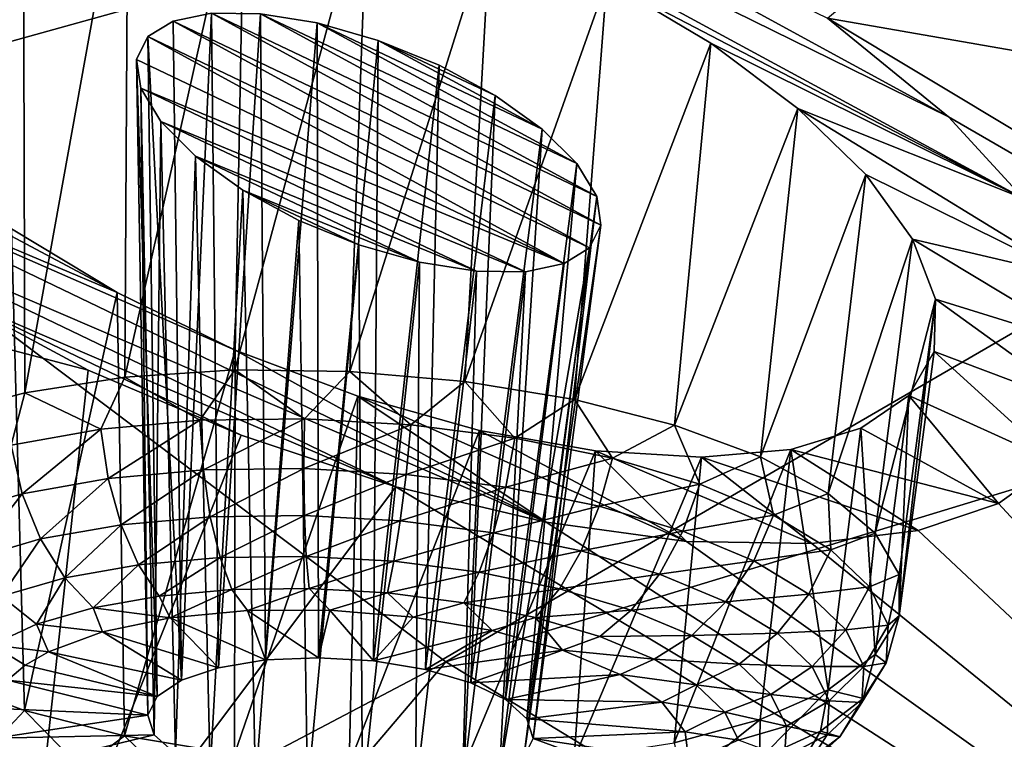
# Model space of a CAD drawing. Header units: metres. Extents: x -106 to 264, y -111 to 81.
# Tile 212 of 549: x 151.14 to 153.69, y 10.97 to 12.83. Entities that reach past the tile are written whole.
import ezdxf

# ---------------------------------------------------------------- set-up
doc = ezdxf.new("R2010")
doc.units = ezdxf.units.M
doc.layers.add('solid_20422013', color=7, linetype='CONTINUOUS')

msp = doc.modelspace()

# ---------------------------------------------------------------- linework, layer by layer
at = {"layer": 'solid_20422013'}
for points in [[(157.010269, 16.081339, 221.511703), (148.874786, 14.023775, 219.729935), (150.379654, 12.571733, 223.763138)], [(158.587997, 14.851293, 224.928284), (157.010269, 16.081339, 221.511703), (150.379654, 12.571733, 223.763138)], [(158.587997, 14.851293, 224.928284), (150.379654, 12.571733, 223.763138), (152.243195, 11.16824, 227.661499)], [(160.471771, 13.671695, 228.204758), (158.587997, 14.851293, 224.928284), (152.243195, 11.16824, 227.661499)], [(153.231979, 12.836421, 184.546555), (154.613937, 13.985167, 181.360535), (157.970215, 12.011442, 182.944122)], [(160.471771, 13.671695, 228.204758), (152.243195, 11.16824, 227.661499), (154.45195, 9.823441, 231.39682)], [(151.420624, 13.626694, 184.403885), (153.545593, 12.580326, 184.819702), (153.740204, 12.369159, 185.097061)], [(151.823578, 13.520523, 184.290665), (153.545593, 12.580326, 184.819702), (151.420624, 13.626694, 184.403885)], [(152.660538, 12.932463, 184.788574), (151.420624, 13.626694, 184.403885), (153.740204, 12.369159, 185.097061)], [(151.823578, 13.520523, 184.290665), (153.231979, 12.836421, 184.546555), (153.545593, 12.580326, 184.819702)], [(150.929581, 11.805526, 184.816528), (150.916183, 13.353396, 185.34111), (151.147659, 13.37044, 185.119247)], [(151.152206, 11.865644, 184.624832), (150.929581, 11.805526, 184.816528), (151.147659, 13.37044, 185.119247)], [(151.152206, 11.865644, 184.624832), (151.147659, 13.37044, 185.119247), (151.419952, 13.350146, 184.939087)], [(151.411606, 11.905927, 184.479874), (151.152206, 11.865644, 184.624832), (151.419952, 13.350146, 184.939087)], [(151.411606, 11.905927, 184.479874), (151.419952, 13.350146, 184.939087), (151.722534, 13.293884, 184.810181)], [(151.696442, 11.924614, 184.387985), (151.411606, 11.905927, 184.479874), (151.722534, 13.293884, 184.810181)], [(151.696442, 11.924614, 184.387985), (151.722534, 13.293884, 184.810181), (152.041275, 13.200768, 184.739502)], [(151.994263, 11.920889, 184.353195), (151.696442, 11.924614, 184.387985), (152.041275, 13.200768, 184.739502)], [(151.994263, 11.920889, 184.353195), (152.041275, 13.200768, 184.739502), (152.358826, 13.080127, 184.732819)], [(152.292053, 11.894914, 184.377014), (151.994263, 11.920889, 184.353195), (152.358826, 13.080127, 184.732819)], [(152.292053, 11.894914, 184.377014), (152.358826, 13.080127, 184.732819), (152.660538, 12.932463, 184.788574)], [(152.576797, 11.847823, 184.458389), (152.292053, 11.894914, 184.377014), (152.660538, 12.932463, 184.788574)], [(152.576797, 11.847823, 184.458389), (152.660538, 12.932463, 184.788574), (152.929611, 12.771877, 184.903519)], [(152.929611, 12.771877, 184.903519), (152.660538, 12.932463, 184.788574), (153.740204, 12.369159, 185.097061)], [(151.536804, 12.828711, 185.875305), (151.558136, 11.120298, 185.281448), (151.635849, 12.84982, 185.754883)], [(151.536804, 12.828711, 185.875305), (151.635849, 12.84982, 185.754883), (152.645279, 12.300327, 186.065201)], [(151.635849, 12.84982, 185.754883), (151.558136, 11.120298, 185.281448), (151.654282, 11.152719, 185.181656)], [(151.635849, 12.84982, 185.754883), (151.654282, 11.152719, 185.181656), (151.76268, 12.848127, 185.656357)], [(151.635849, 12.84982, 185.754883), (152.63472, 12.373987, 185.92337), (152.645279, 12.300327, 186.065201)], [(151.635849, 12.84982, 185.754883), (151.76268, 12.848127, 185.656357), (152.63472, 12.373987, 185.92337)], [(151.76268, 12.848127, 185.656357), (151.654282, 11.152719, 185.181656), (151.776016, 11.172734, 185.110703)], [(151.76268, 12.848127, 185.656357), (151.776016, 11.172734, 185.110703), (151.90979, 12.824429, 185.587387)], [(151.76268, 12.848127, 185.656357), (152.583023, 12.459498, 185.79187), (152.63472, 12.373987, 185.92337)], [(151.76268, 12.848127, 185.656357), (151.90979, 12.824429, 185.587387), (152.583023, 12.459498, 185.79187)], [(153.231979, 12.836421, 184.546555), (157.970215, 12.011442, 182.944122), (156.59581, 10.815054, 186.267227)], [(153.545593, 12.580326, 184.819702), (153.231979, 12.836421, 184.546555), (156.59581, 10.815054, 186.267227)], [(151.536804, 12.828711, 185.875305), (151.471268, 12.788641, 186.009521), (151.558136, 11.120298, 185.281448)], [(151.536804, 12.828711, 185.875305), (152.615891, 12.240902, 186.207596), (151.471268, 12.788641, 186.009521)], [(151.536804, 12.828711, 185.875305), (152.645279, 12.300327, 186.065201), (152.615891, 12.240902, 186.207596)], [(151.90979, 12.824429, 185.587387), (151.776016, 11.172734, 185.110703), (151.913467, 11.17872, 185.074356)], [(151.90979, 12.824429, 185.587387), (151.913467, 11.17872, 185.074356), (152.068237, 12.77859, 185.553345)], [(151.90979, 12.824429, 185.587387), (152.492615, 12.54882, 185.681564), (152.583023, 12.459498, 185.79187)], [(151.90979, 12.824429, 185.587387), (152.068237, 12.77859, 185.553345), (152.492615, 12.54882, 185.681564)], [(147.086685, 11.337947, 193.119965), (147.973724, 12.804389, 189.046768), (151.142365, 10.326962, 191.521591)], [(151.316467, 11.923849, 187.904587), (151.142365, 10.326962, 191.521591), (147.973724, 12.804389, 189.046768)], [(150.943039, 12.124381, 187.799713), (151.316467, 11.923849, 187.904587), (147.973724, 12.804389, 189.046768)], [(151.391068, 12.125074, 187.426514), (150.338623, 12.571033, 187.392426), (150.132568, 12.796078, 187.110611)], [(151.117355, 12.290078, 187.309296), (151.391068, 12.125074, 187.426514), (150.132568, 12.796078, 187.110611)], [(151.471268, 12.788641, 186.009521), (151.441925, 12.728943, 186.151794), (151.495377, 11.078097, 185.402008)], [(151.471268, 12.788641, 186.009521), (152.549789, 12.20036, 186.342728), (151.441925, 12.728943, 186.151794)], [(151.471268, 12.788641, 186.009521), (151.495377, 11.078097, 185.402008), (151.558136, 11.120298, 185.281448)], [(151.471268, 12.788641, 186.009521), (152.615891, 12.240902, 186.207596), (152.549789, 12.20036, 186.342728)], [(152.068237, 12.77859, 185.553345), (151.913467, 11.17872, 185.074356), (152.055527, 11.170195, 185.075531)], [(152.068237, 12.77859, 185.553345), (152.055527, 11.170195, 185.075531), (152.225952, 12.714252, 185.558258)], [(152.068237, 12.77859, 185.553345), (152.370804, 12.6359, 185.602036), (152.492615, 12.54882, 185.681564)], [(152.068237, 12.77859, 185.553345), (152.225952, 12.714252, 185.558258), (152.370804, 12.6359, 185.602036)], [(152.83606, 11.781677, 184.593781), (152.576797, 11.847823, 184.458389), (152.929611, 12.771877, 184.903519)], [(152.83606, 11.781677, 184.593781), (152.929611, 12.771877, 184.903519), (153.155029, 12.602035, 185.068436)], [(153.155029, 12.602035, 185.068436), (152.929611, 12.771877, 184.903519), (153.740204, 12.369159, 185.097061)], [(151.441925, 12.728943, 186.151794), (151.471085, 11.029535, 185.533554), (151.495377, 11.078097, 185.402008)], [(151.441925, 12.728943, 186.151794), (151.452469, 12.654737, 186.293762), (151.471085, 11.029535, 185.533554)], [(151.441925, 12.728943, 186.151794), (152.549789, 12.20036, 186.342728), (151.452469, 12.654737, 186.293762)], [(152.225952, 12.714252, 185.558258), (152.055527, 11.170195, 185.075531), (152.190674, 11.147846, 185.114151)], [(152.225952, 12.714252, 185.558258), (152.190674, 11.147846, 185.114151), (152.370804, 12.6359, 185.602036)], [(151.452469, 12.654737, 186.293762), (151.487213, 10.978547, 185.665436), (151.471085, 11.029535, 185.533554)], [(151.452469, 12.654737, 186.293762), (151.504211, 12.568588, 186.424881), (151.487213, 10.978547, 185.665436)], [(151.452469, 12.654737, 186.293762), (152.549789, 12.20036, 186.342728), (152.450027, 12.178964, 186.463196)], [(151.452469, 12.654737, 186.293762), (152.450027, 12.178964, 186.463196), (151.504211, 12.568588, 186.424881)], [(152.370804, 12.6359, 185.602036), (152.190674, 11.147846, 185.114151), (152.307938, 11.113486, 185.187088)], [(152.370804, 12.6359, 185.602036), (152.307938, 11.113486, 185.187088), (152.492615, 12.54882, 185.681564)], [(153.058502, 11.699366, 184.777267), (152.83606, 11.781677, 184.593781), (153.155029, 12.602035, 185.068436)], [(153.058502, 11.699366, 184.777267), (153.155029, 12.602035, 185.068436), (153.331757, 12.431274, 185.278183)], [(153.155029, 12.602035, 185.068436), (153.740204, 12.369159, 185.097061), (153.865143, 12.167081, 185.411301)], [(153.331757, 12.431274, 185.278183), (153.155029, 12.602035, 185.068436), (153.865143, 12.167081, 185.411301)], [(153.740204, 12.369159, 185.097061), (153.545593, 12.580326, 184.819702), (156.59581, 10.815054, 186.267227)], [(152.243195, 11.16824, 227.661499), (150.379654, 12.571733, 223.763138), (145.421387, 7.576031, 229.049728)], [(150.338623, 12.571033, 187.392426), (152.503052, 11.530193, 187.764069), (150.609665, 12.34407, 187.627319)], [(151.697083, 11.975579, 187.482285), (152.503052, 11.530193, 187.764069), (150.338623, 12.571033, 187.392426)], [(151.391068, 12.125074, 187.426514), (151.697083, 11.975579, 187.482285), (150.338623, 12.571033, 187.392426)], [(151.504211, 12.568588, 186.424881), (151.54248, 10.929262, 185.786972), (151.487213, 10.978547, 185.665436)], [(151.504211, 12.568588, 186.424881), (151.594513, 12.478607, 186.534851), (151.54248, 10.929262, 185.786972)], [(151.504211, 12.568588, 186.424881), (152.450027, 12.178964, 186.463196), (152.32225, 12.180297, 186.561615)], [(151.504211, 12.568588, 186.424881), (152.32225, 12.180297, 186.561615), (151.594513, 12.478607, 186.534851)], [(152.492615, 12.54882, 185.681564), (152.307938, 11.113486, 185.187088), (152.397858, 11.069899, 185.288437)], [(152.492615, 12.54882, 185.681564), (152.397858, 11.069899, 185.288437), (152.583023, 12.459498, 185.79187)], [(151.594513, 12.478607, 186.534851), (151.632385, 10.885674, 185.888321), (151.54248, 10.929262, 185.786972)], [(151.594513, 12.478607, 186.534851), (151.716812, 12.39077, 186.614395), (151.632385, 10.885674, 185.888321)], [(151.594513, 12.478607, 186.534851), (152.32225, 12.180297, 186.561615), (152.174698, 12.203687, 186.629837)], [(151.594513, 12.478607, 186.534851), (152.174698, 12.203687, 186.629837), (151.716812, 12.39077, 186.614395)], [(152.583023, 12.459498, 185.79187), (152.397858, 11.069899, 185.288437), (152.45311, 11.020614, 185.409958)], [(152.583023, 12.459498, 185.79187), (152.45311, 11.020614, 185.409958), (152.63472, 12.373987, 185.92337)], [(153.234406, 11.604486, 185.000824), (153.058502, 11.699366, 184.777267), (153.331757, 12.431274, 185.278183)], [(153.234406, 11.604486, 185.000824), (153.331757, 12.431274, 185.278183), (153.452652, 12.263732, 185.523758)], [(153.452652, 12.263732, 185.523758), (153.331757, 12.431274, 185.278183), (153.865143, 12.167081, 185.411301)], [(151.716812, 12.39077, 186.614395), (151.749664, 10.851315, 185.961258), (151.632385, 10.885674, 185.888321)], [(151.716812, 12.39077, 186.614395), (151.861816, 12.312206, 186.657944), (151.749664, 10.851315, 185.961258)], [(151.716812, 12.39077, 186.614395), (152.174698, 12.203687, 186.629837), (152.017883, 12.248735, 186.662918)], [(151.716812, 12.39077, 186.614395), (152.017883, 12.248735, 186.662918), (151.861816, 12.312206, 186.657944)], [(152.63472, 12.373987, 185.92337), (152.45311, 11.020614, 185.409958), (152.469254, 10.969625, 185.541855)], [(152.63472, 12.373987, 185.92337), (152.469254, 10.969625, 185.541855), (152.645279, 12.300327, 186.065201)], [(150.609665, 12.34407, 187.627319), (152.503052, 11.530193, 187.764069), (152.113892, 11.621739, 187.883499)], [(150.609665, 12.34407, 187.627319), (152.113892, 11.621739, 187.883499), (150.943039, 12.124381, 187.799713)], [(151.861816, 12.312206, 186.657944), (151.884796, 10.828966, 185.999878), (151.749664, 10.851315, 185.961258)], [(151.861816, 12.312206, 186.657944), (152.017883, 12.248735, 186.662918), (151.884796, 10.828966, 185.999878)], [(152.645279, 12.300327, 186.065201), (152.469254, 10.969625, 185.541855), (152.444946, 10.921063, 185.673401)], [(152.645279, 12.300327, 186.065201), (152.444946, 10.921063, 185.673401), (152.615891, 12.240902, 186.207596)], [(150.928711, 11.124228, 186.611145), (151.151138, 11.041917, 186.794632), (151.117355, 12.290078, 187.309296)], [(151.151138, 11.041917, 186.794632), (151.391068, 12.125074, 187.426514), (151.117355, 12.290078, 187.309296)], [(152.017883, 12.248735, 186.662918), (152.026855, 10.82044, 186.001053), (151.884796, 10.828966, 185.999878)], [(152.017883, 12.248735, 186.662918), (152.174698, 12.203687, 186.629837), (152.026855, 10.82044, 186.001053)], [(153.356079, 11.501184, 185.254684), (153.234406, 11.604486, 185.000824), (153.452652, 12.263732, 185.523758)], [(153.356079, 11.501184, 185.254684), (153.452652, 12.263732, 185.523758), (153.512085, 12.10841, 185.793182)], [(153.452652, 12.263732, 185.523758), (153.865143, 12.167081, 185.411301), (153.922028, 11.981175, 185.74617)], [(153.512085, 12.10841, 185.793182), (153.452652, 12.263732, 185.523758), (153.922028, 11.981175, 185.74617)], [(152.615891, 12.240902, 186.207596), (152.444946, 10.921063, 185.673401), (152.382187, 10.878862, 185.793945)], [(152.549789, 12.20036, 186.342728), (152.615891, 12.240902, 186.207596), (152.382187, 10.878862, 185.793945)], [(152.174698, 12.203687, 186.629837), (152.164307, 10.826427, 185.964691), (152.026855, 10.82044, 186.001053)], [(152.174698, 12.203687, 186.629837), (152.32225, 12.180297, 186.561615), (152.164307, 10.826427, 185.964691)], [(152.450027, 12.178964, 186.463196), (152.549789, 12.20036, 186.342728), (152.382187, 10.878862, 185.793945)], [(152.32225, 12.180297, 186.561615), (152.286041, 10.846442, 185.893753), (152.164307, 10.826427, 185.964691)], [(152.32225, 12.180297, 186.561615), (152.450027, 12.178964, 186.463196), (152.286041, 10.846442, 185.893753)], [(152.450027, 12.178964, 186.463196), (152.382187, 10.878862, 185.793945), (152.286041, 10.846442, 185.893753)], [(150.943039, 12.124381, 187.799713), (152.113892, 11.621739, 187.883499), (151.712387, 11.75531, 187.930038)], [(150.943039, 12.124381, 187.799713), (151.712387, 11.75531, 187.930038), (151.316467, 11.923849, 187.904587)], [(151.151138, 11.041917, 186.794632), (151.4104, 10.97577, 186.930023), (151.391068, 12.125074, 187.426514)], [(151.4104, 10.97577, 186.930023), (151.697083, 11.975579, 187.482285), (151.391068, 12.125074, 187.426514)], [(153.418198, 11.393976, 185.527756), (153.356079, 11.501184, 185.254684), (153.512085, 12.10841, 185.793182)], [(153.41806, 11.287547, 185.808105), (153.512085, 12.10841, 185.793182), (153.508469, 11.97214, 186.074417)], [(153.41806, 11.287547, 185.808105), (153.418198, 11.393976, 185.527756), (153.512085, 12.10841, 185.793182)], [(153.508469, 11.97214, 186.074417), (153.512085, 12.10841, 185.793182), (153.908203, 11.822077, 186.081253)], [(153.512085, 12.10841, 185.793182), (153.922028, 11.981175, 185.74617), (153.908203, 11.822077, 186.081253)], [(151.4104, 10.97577, 186.930023), (151.69516, 10.92868, 187.011398), (151.697083, 11.975579, 187.482285)], [(151.69516, 10.92868, 187.011398), (152.01532, 11.856295, 187.475189), (151.697083, 11.975579, 187.482285)], [(151.697083, 11.975579, 187.482285), (152.01532, 11.856295, 187.475189), (152.503052, 11.530193, 187.764069)], [(153.41806, 11.287547, 185.808105), (153.508469, 11.97214, 186.074417), (153.442673, 11.858353, 186.355392)], [(153.508469, 11.97214, 186.074417), (153.824448, 11.685196, 186.424896), (153.442673, 11.858353, 186.355392)], [(153.508469, 11.97214, 186.074417), (153.908203, 11.822077, 186.081253), (153.824448, 11.685196, 186.424896)], [(151.316467, 11.923849, 187.904587), (151.712387, 11.75531, 187.930038), (151.142365, 10.326962, 191.521591)], [(151.605621, 11.794192, 184.388733), (151.411606, 11.905927, 184.479874), (151.696442, 11.924614, 184.387985)], [(151.877151, 11.797886, 184.338333), (151.605621, 11.794192, 184.388733), (151.696442, 11.924614, 184.387985)], [(151.877151, 11.797886, 184.338333), (151.696442, 11.924614, 184.387985), (151.994263, 11.920889, 184.353195)], [(152.152908, 11.78221, 184.338318), (151.877151, 11.797886, 184.338333), (151.994263, 11.920889, 184.353195)], [(152.152908, 11.78221, 184.338318), (151.994263, 11.920889, 184.353195), (152.292053, 11.894914, 184.377014)], [(151.34874, 11.771272, 184.487579), (151.152206, 11.865644, 184.624832), (151.411606, 11.905927, 184.479874)], [(151.605621, 11.794192, 184.388733), (151.34874, 11.771272, 184.487579), (151.411606, 11.905927, 184.479874)], [(152.422272, 11.747769, 184.388687), (152.152908, 11.78221, 184.338318), (152.292053, 11.894914, 184.377014)], [(152.422272, 11.747769, 184.388687), (152.292053, 11.894914, 184.377014), (152.576797, 11.847823, 184.458389)], [(151.116379, 11.730005, 184.631088), (150.929581, 11.805526, 184.816528), (151.152206, 11.865644, 184.624832)], [(151.34874, 11.771272, 184.487579), (151.116379, 11.730005, 184.631088), (151.152206, 11.865644, 184.624832)], [(151.69516, 10.92868, 187.011398), (151.99295, 10.902705, 187.035217), (152.01532, 11.856295, 187.475189)], [(151.99295, 10.902705, 187.035217), (152.330444, 11.767406, 187.405548), (152.01532, 11.856295, 187.475189)], [(152.01532, 11.856295, 187.475189), (152.867279, 11.479884, 187.582581), (152.503052, 11.530193, 187.764069)], [(152.01532, 11.856295, 187.475189), (152.330444, 11.767406, 187.405548), (152.867279, 11.479884, 187.582581)], [(152.674911, 11.695884, 184.487518), (152.422272, 11.747769, 184.388687), (152.576797, 11.847823, 184.458389)], [(152.674911, 11.695884, 184.487518), (152.576797, 11.847823, 184.458389), (152.83606, 11.781677, 184.593781)], [(153.318329, 11.773405, 186.625397), (153.442673, 11.858353, 186.355392), (153.675568, 11.578297, 186.757492)], [(153.355667, 11.186548, 186.083481), (153.442673, 11.858353, 186.355392), (153.318329, 11.773405, 186.625397)], [(153.355667, 11.186548, 186.083481), (153.41806, 11.287547, 185.808105), (153.442673, 11.858353, 186.355392)], [(153.442673, 11.858353, 186.355392), (153.824448, 11.685196, 186.424896), (153.675568, 11.578297, 186.757492)], [(151.368515, 11.643434, 184.493652), (151.34874, 11.771272, 184.487579), (151.605621, 11.794192, 184.388733)], [(151.61496, 11.665422, 184.398819), (151.368515, 11.643434, 184.493652), (151.605621, 11.794192, 184.388733)], [(151.61496, 11.665422, 184.398819), (151.605621, 11.794192, 184.388733), (151.877151, 11.797886, 184.338333)], [(151.875443, 11.668965, 184.350464), (151.61496, 11.665422, 184.398819), (151.877151, 11.797886, 184.338333)], [(151.875443, 11.668965, 184.350464), (151.877151, 11.797886, 184.338333), (152.152908, 11.78221, 184.338318)], [(151.145599, 11.603844, 184.631317), (151.116379, 11.730005, 184.631088), (151.34874, 11.771272, 184.487579)], [(151.368515, 11.643434, 184.493652), (151.145599, 11.603844, 184.631317), (151.34874, 11.771272, 184.487579)], [(152.139984, 11.653927, 184.350449), (151.875443, 11.668965, 184.350464), (152.152908, 11.78221, 184.338318)], [(151.99295, 10.902705, 187.035217), (152.290771, 10.898979, 187.000427), (152.330444, 11.767406, 187.405548)], [(152.139984, 11.653927, 184.350449), (152.152908, 11.78221, 184.338318), (152.422272, 11.747769, 184.388687)], [(152.290771, 10.898979, 187.000427), (152.631271, 11.714826, 187.278671), (152.330444, 11.767406, 187.405548)], [(152.330444, 11.767406, 187.405548), (152.631271, 11.714826, 187.278671), (152.867279, 11.479884, 187.582581)], [(152.901123, 11.628551, 184.630981), (152.674911, 11.695884, 184.487518), (152.83606, 11.781677, 184.593781)], [(152.901123, 11.628551, 184.630981), (152.83606, 11.781677, 184.593781), (153.058502, 11.699366, 184.777267)], [(153.137634, 11.71841, 186.876617), (153.318329, 11.773405, 186.625397), (153.675568, 11.578297, 186.757492)], [(153.233749, 11.095394, 186.341843), (153.318329, 11.773405, 186.625397), (153.137634, 11.71841, 186.876617)], [(153.233749, 11.095394, 186.341843), (153.355667, 11.186548, 186.083481), (153.318329, 11.773405, 186.625397)], [(151.712387, 11.75531, 187.930038), (152.113892, 11.621739, 187.883499), (151.142365, 10.326962, 191.521591)], [(152.398407, 11.620886, 184.398773), (152.139984, 11.653927, 184.350449), (152.422272, 11.747769, 184.388687)], [(152.398407, 11.620886, 184.398773), (152.422272, 11.747769, 184.388687), (152.674911, 11.695884, 184.487518)], [(151.145599, 11.603844, 184.631317), (150.954788, 11.548176, 184.806519), (151.116379, 11.730005, 184.631088)], [(152.290771, 10.898979, 187.000427), (152.575607, 10.917666, 186.908539), (152.631271, 11.714826, 187.278671)], [(152.575607, 10.917666, 186.908539), (152.905487, 11.698224, 187.098587), (152.631271, 11.714826, 187.278671)], [(152.631271, 11.714826, 187.278671), (153.191803, 11.474411, 187.342148), (152.867279, 11.479884, 187.582581)], [(152.631271, 11.714826, 187.278671), (152.905487, 11.698224, 187.098587), (153.191803, 11.474411, 187.342148)], [(152.834991, 10.95795, 186.76358), (153.137634, 11.71841, 186.876617), (152.905487, 11.698224, 187.098587)], [(152.834991, 10.95795, 186.76358), (153.057617, 11.018067, 186.571884), (153.137634, 11.71841, 186.876617)], [(152.905487, 11.698224, 187.098587), (153.137634, 11.71841, 186.876617), (153.466888, 11.508484, 187.060455)], [(153.057617, 11.018067, 186.571884), (153.233749, 11.095394, 186.341843), (153.137634, 11.71841, 186.876617)], [(153.137634, 11.71841, 186.876617), (153.675568, 11.578297, 186.757492), (153.466888, 11.508484, 187.060455)], [(152.640778, 11.57111, 184.493576), (152.398407, 11.620886, 184.398773), (152.674911, 11.695884, 184.487518)], [(152.575607, 10.917666, 186.908539), (152.834991, 10.95795, 186.76358), (152.905487, 11.698224, 187.098587)], [(152.640778, 11.57111, 184.493576), (152.674911, 11.695884, 184.487518), (152.901123, 11.628551, 184.630981)], [(153.092178, 11.548355, 184.813599), (152.901123, 11.628551, 184.630981), (153.058502, 11.699366, 184.777267)], [(152.905487, 11.698224, 187.098587), (153.466888, 11.508484, 187.060455), (153.191803, 11.474411, 187.342148)], [(153.092178, 11.548355, 184.813599), (153.058502, 11.699366, 184.777267), (153.234406, 11.604486, 185.000824)], [(151.401917, 11.523506, 184.529312), (151.368515, 11.643434, 184.493652), (151.61496, 11.665422, 184.398819)], [(151.632828, 11.544109, 184.44046), (151.401917, 11.523506, 184.529312), (151.61496, 11.665422, 184.398819)], [(151.632828, 11.544109, 184.44046), (151.61496, 11.665422, 184.398819), (151.875443, 11.668965, 184.350464)], [(151.876907, 11.54743, 184.395157), (151.632828, 11.544109, 184.44046), (151.875443, 11.668965, 184.350464)], [(151.876907, 11.54743, 184.395157), (151.875443, 11.668965, 184.350464), (152.139984, 11.653927, 184.350449)], [(153.675568, 11.578297, 186.757492), (153.824448, 11.685196, 186.424896), (155.517624, 9.584321, 189.685715)], [(151.193054, 11.486412, 184.65831), (151.145599, 11.603844, 184.631317), (151.368515, 11.643434, 184.493652)], [(151.401917, 11.523506, 184.529312), (151.193054, 11.486412, 184.65831), (151.368515, 11.643434, 184.493652)], [(152.124771, 11.53334, 184.395142), (151.876907, 11.54743, 184.395157), (152.139984, 11.653927, 184.350449)], [(152.124771, 11.53334, 184.395142), (152.139984, 11.653927, 184.350449), (152.398407, 11.620886, 184.398773)], [(151.142365, 10.326962, 191.521591), (152.113892, 11.621739, 187.883499), (155.517624, 9.584321, 189.685715)], [(152.113892, 11.621739, 187.883499), (152.503052, 11.530193, 187.764069), (155.517624, 9.584321, 189.685715)], [(152.366913, 11.50238, 184.44043), (152.124771, 11.53334, 184.395142), (152.398407, 11.620886, 184.398773)], [(152.366913, 11.50238, 184.44043), (152.398407, 11.620886, 184.398773), (152.640778, 11.57111, 184.493576)], [(152.857788, 11.506514, 184.63121), (152.640778, 11.57111, 184.493576), (152.901123, 11.628551, 184.630981)], [(152.857788, 11.506514, 184.63121), (152.901123, 11.628551, 184.630981), (153.092178, 11.548355, 184.813599)], [(151.014267, 11.434253, 184.822479), (150.954788, 11.548176, 184.806519), (151.145599, 11.603844, 184.631317)], [(151.193054, 11.486412, 184.65831), (151.014267, 11.434253, 184.822479), (151.145599, 11.603844, 184.631317)], [(153.240768, 11.458381, 185.02832), (153.092178, 11.548355, 184.813599), (153.234406, 11.604486, 185.000824)], [(153.240768, 11.458381, 185.02832), (153.234406, 11.604486, 185.000824), (153.356079, 11.501184, 185.254684)], [(152.594009, 11.455741, 184.529251), (152.366913, 11.50238, 184.44043), (152.640778, 11.57111, 184.493576)], [(152.594009, 11.455741, 184.529251), (152.640778, 11.57111, 184.493576), (152.857788, 11.506514, 184.63121)], [(153.466888, 11.508484, 187.060455), (153.675568, 11.578297, 186.757492), (155.517624, 9.584321, 189.685715)], [(151.446716, 11.419538, 184.592209), (151.401917, 11.523506, 184.529312), (151.632828, 11.544109, 184.44046)], [(151.658035, 11.438394, 184.51088), (151.446716, 11.419538, 184.592209), (151.632828, 11.544109, 184.44046)], [(151.658035, 11.438394, 184.51088), (151.632828, 11.544109, 184.44046), (151.876907, 11.54743, 184.395157)], [(151.881424, 11.441432, 184.469421), (151.658035, 11.438394, 184.51088), (151.876907, 11.54743, 184.395157)], [(151.881424, 11.441432, 184.469421), (151.876907, 11.54743, 184.395157), (152.124771, 11.53334, 184.395142)], [(153.041092, 11.429578, 184.806396), (152.857788, 11.506514, 184.63121), (153.092178, 11.548355, 184.813599)], [(153.041092, 11.429578, 184.806396), (153.092178, 11.548355, 184.813599), (153.240768, 11.458381, 185.02832)], [(151.255554, 11.385588, 184.710251), (151.193054, 11.486412, 184.65831), (151.401917, 11.523506, 184.529312)], [(151.446716, 11.419538, 184.592209), (151.255554, 11.385588, 184.710251), (151.401917, 11.523506, 184.529312)], [(152.108276, 11.428536, 184.469406), (151.881424, 11.441432, 184.469421), (152.124771, 11.53334, 184.395142)], [(152.108276, 11.428536, 184.469406), (152.124771, 11.53334, 184.395142), (152.366913, 11.50238, 184.44043)], [(152.503052, 11.530193, 187.764069), (152.867279, 11.479884, 187.582581), (155.517624, 9.584321, 189.685715)], [(153.191803, 11.474411, 187.342148), (153.466888, 11.508484, 187.060455), (155.517624, 9.584321, 189.685715)], [(151.091919, 11.337851, 184.860504), (151.014267, 11.434253, 184.822479), (151.193054, 11.486412, 184.65831)], [(151.255554, 11.385588, 184.710251), (151.091919, 11.337851, 184.860504), (151.193054, 11.486412, 184.65831)], [(152.32988, 11.400202, 184.510849), (152.108276, 11.428536, 184.469406), (152.366913, 11.50238, 184.44043)], [(152.32988, 11.400202, 184.510849), (152.366913, 11.50238, 184.44043), (152.594009, 11.455741, 184.529251)], [(152.797333, 11.395215, 184.658218), (152.594009, 11.455741, 184.529251), (152.857788, 11.506514, 184.63121)], [(152.797333, 11.395215, 184.658218), (152.857788, 11.506514, 184.63121), (153.041092, 11.429578, 184.806396)], [(153.341187, 11.362083, 185.266922), (153.240768, 11.458381, 185.02832), (153.356079, 11.501184, 185.254684)], [(153.341187, 11.362083, 185.266922), (153.356079, 11.501184, 185.254684), (153.418198, 11.393976, 185.527756)], [(152.867279, 11.479884, 187.582581), (153.191803, 11.474411, 187.342148), (155.517624, 9.584321, 189.685715)], [(153.18364, 11.343261, 185.012405), (153.041092, 11.429578, 184.806396), (153.240768, 11.458381, 185.02832)], [(153.18364, 11.343261, 185.012405), (153.240768, 11.458381, 185.02832), (153.341187, 11.362083, 185.266922)], [(151.499878, 11.3385, 184.678085), (151.446716, 11.419538, 184.592209), (151.658035, 11.438394, 184.51088)], [(151.688904, 11.355365, 184.605347), (151.499878, 11.3385, 184.678085), (151.658035, 11.438394, 184.51088)], [(151.688904, 11.355365, 184.605347), (151.658035, 11.438394, 184.51088), (151.881424, 11.441432, 184.469421)], [(151.888702, 11.358083, 184.568268), (151.688904, 11.355365, 184.605347), (151.881424, 11.441432, 184.469421)], [(151.888702, 11.358083, 184.568268), (151.881424, 11.441432, 184.469421), (152.108276, 11.428536, 184.469406)], [(152.537735, 11.357517, 184.592148), (152.32988, 11.400202, 184.510849), (152.594009, 11.455741, 184.529251)], [(152.537735, 11.357517, 184.592148), (152.594009, 11.455741, 184.529251), (152.797333, 11.395215, 184.658218)], [(151.328903, 11.308134, 184.783676), (151.255554, 11.385588, 184.710251), (151.446716, 11.419538, 184.592209)], [(151.499878, 11.3385, 184.678085), (151.328903, 11.308134, 184.783676), (151.446716, 11.419538, 184.592209)], [(152.091614, 11.346549, 184.568253), (151.888702, 11.358083, 184.568268), (152.108276, 11.428536, 184.469406)], [(152.091614, 11.346549, 184.568253), (152.108276, 11.428536, 184.469406), (152.32988, 11.400202, 184.510849)], [(152.969086, 11.323129, 184.822357), (152.797333, 11.395215, 184.658218), (153.041092, 11.429578, 184.806396)], [(152.969086, 11.323129, 184.822357), (153.041092, 11.429578, 184.806396), (153.18364, 11.343261, 185.012405)], [(151.182556, 11.265436, 184.91806), (151.091919, 11.337851, 184.860504), (151.255554, 11.385588, 184.710251)], [(151.328903, 11.308134, 184.783676), (151.182556, 11.265436, 184.91806), (151.255554, 11.385588, 184.710251)], [(152.289825, 11.321205, 184.605316), (152.091614, 11.346549, 184.568253), (152.32988, 11.400202, 184.510849)], [(152.289825, 11.321205, 184.605316), (152.32988, 11.400202, 184.510849), (152.537735, 11.357517, 184.592148)], [(152.723816, 11.302123, 184.710175), (152.537735, 11.357517, 184.592148), (152.797333, 11.395215, 184.658218)], [(152.723816, 11.302123, 184.710175), (152.797333, 11.395215, 184.658218), (152.969086, 11.323129, 184.822357)], [(153.389542, 11.263165, 185.520218), (153.341187, 11.362083, 185.266922), (153.418198, 11.393976, 185.527756)], [(153.389542, 11.263165, 185.520218), (153.418198, 11.393976, 185.527756), (153.41806, 11.287547, 185.808105)], [(151.528549, 11.281785, 184.796234), (151.499878, 11.3385, 184.678085), (151.688904, 11.355365, 184.605347)], [(151.728851, 11.300906, 184.715866), (151.528549, 11.281785, 184.796234), (151.688904, 11.355365, 184.605347)], [(151.728851, 11.300906, 184.715866), (151.688904, 11.355365, 184.605347), (151.888702, 11.358083, 184.568268)], [(151.942841, 11.301644, 184.68187), (151.728851, 11.300906, 184.715866), (151.888702, 11.358083, 184.568268)], [(151.942841, 11.301644, 184.68187), (151.888702, 11.358083, 184.568268), (152.091614, 11.346549, 184.568253)], [(152.475723, 11.283027, 184.67804), (152.289825, 11.321205, 184.605316), (152.537735, 11.357517, 184.592148)], [(152.475723, 11.283027, 184.67804), (152.537735, 11.357517, 184.592148), (152.723816, 11.302123, 184.710175)], [(153.279968, 11.250878, 185.241302), (153.18364, 11.343261, 185.012405), (153.341187, 11.362083, 185.266922)], [(153.279968, 11.250878, 185.241302), (153.341187, 11.362083, 185.266922), (153.389542, 11.263165, 185.520218)], [(147.086685, 11.337947, 193.119965), (151.142365, 10.326962, 191.521591), (150.521027, 8.997822, 195.213425)], [(151.182556, 11.265436, 184.91806), (151.066437, 11.212047, 185.07608), (151.091919, 11.337851, 184.860504)], [(151.528549, 11.281785, 184.796234), (151.328903, 11.308134, 184.783676), (151.499878, 11.3385, 184.678085)], [(152.158325, 11.283958, 184.696182), (151.942841, 11.301644, 184.68187), (152.091614, 11.346549, 184.568253)], [(152.158325, 11.283958, 184.696182), (152.091614, 11.346549, 184.568253), (152.289825, 11.321205, 184.605316)], [(153.102646, 11.242251, 185.015381), (152.969086, 11.323129, 184.822357), (153.18364, 11.343261, 185.012405)], [(153.102646, 11.242251, 185.015381), (153.18364, 11.343261, 185.012405), (153.279968, 11.250878, 185.241302)], [(151.353333, 11.245371, 184.918396), (151.182556, 11.265436, 184.91806), (151.328903, 11.308134, 184.783676)], [(151.528549, 11.281785, 184.796234), (151.353333, 11.245371, 184.918396), (151.328903, 11.308134, 184.783676)], [(152.363007, 11.248857, 184.75798), (152.158325, 11.283958, 184.696182), (152.289825, 11.321205, 184.605316)], [(152.363007, 11.248857, 184.75798), (152.289825, 11.321205, 184.605316), (152.475723, 11.283027, 184.67804)], [(152.881012, 11.236148, 184.860413), (152.723816, 11.302123, 184.710175), (152.969086, 11.323129, 184.822357)], [(152.881012, 11.236148, 184.860413), (152.969086, 11.323129, 184.822357), (153.102646, 11.242251, 185.015381)], [(151.654282, 11.152719, 185.181656), (151.353333, 11.245371, 184.918396), (151.528549, 11.281785, 184.796234)], [(151.776016, 11.172734, 185.110703), (151.528549, 11.281785, 184.796234), (151.728851, 11.300906, 184.715866)], [(151.776016, 11.172734, 185.110703), (151.654282, 11.152719, 185.181656), (151.528549, 11.281785, 184.796234)], [(151.913467, 11.17872, 185.074356), (151.728851, 11.300906, 184.715866), (151.942841, 11.301644, 184.68187)], [(151.913467, 11.17872, 185.074356), (151.776016, 11.172734, 185.110703), (151.728851, 11.300906, 184.715866)], [(152.055527, 11.170195, 185.075531), (151.913467, 11.17872, 185.074356), (151.942841, 11.301644, 184.68187)], [(152.055527, 11.170195, 185.075531), (151.942841, 11.301644, 184.68187), (152.158325, 11.283958, 184.696182)], [(152.055527, 11.170195, 185.075531), (152.158325, 11.283958, 184.696182), (152.363007, 11.248857, 184.75798)], [(152.545242, 11.198337, 184.863739), (152.363007, 11.248857, 184.75798), (152.475723, 11.283027, 184.67804)], [(152.642166, 11.233481, 184.7836), (152.475723, 11.283027, 184.67804), (152.723816, 11.302123, 184.710175)], [(152.545242, 11.198337, 184.863739), (152.475723, 11.283027, 184.67804), (152.642166, 11.233481, 184.7836)], [(152.642166, 11.233481, 184.7836), (152.723816, 11.302123, 184.710175), (152.881012, 11.236148, 184.860413)], [(153.384003, 11.165428, 185.778488), (153.41806, 11.287547, 185.808105), (153.355667, 11.186548, 186.083481)], [(153.384003, 11.165428, 185.778488), (153.389542, 11.263165, 185.520218), (153.41806, 11.287547, 185.808105)], [(151.213196, 11.193739, 185.075378), (151.066437, 11.212047, 185.07608), (151.182556, 11.265436, 184.91806)], [(151.353333, 11.245371, 184.918396), (151.213196, 11.193739, 185.075378), (151.182556, 11.265436, 184.91806)], [(153.326355, 11.155981, 185.484314), (153.279968, 11.250878, 185.241302), (153.389542, 11.263165, 185.520218)], [(153.326355, 11.155981, 185.484314), (153.389542, 11.263165, 185.520218), (153.384003, 11.165428, 185.778488)], [(151.558136, 11.120298, 185.281448), (151.213196, 11.193739, 185.075378), (151.353333, 11.245371, 184.918396)], [(151.654282, 11.152719, 185.181656), (151.558136, 11.120298, 185.281448), (151.353333, 11.245371, 184.918396)], [(152.190674, 11.147846, 185.114151), (152.055527, 11.170195, 185.075531), (152.363007, 11.248857, 184.75798)], [(152.190674, 11.147846, 185.114151), (152.363007, 11.248857, 184.75798), (152.545242, 11.198337, 184.863739)], [(152.545242, 11.198337, 184.863739), (152.642166, 11.233481, 184.7836), (152.782761, 11.174471, 184.917969)], [(152.782761, 11.174471, 184.917969), (152.642166, 11.233481, 184.7836), (152.881012, 11.236148, 184.860413)], [(152.782761, 11.174471, 184.917969), (152.881012, 11.236148, 184.860413), (153.00325, 11.162127, 185.037064)], [(153.00325, 11.162127, 185.037064), (152.881012, 11.236148, 184.860413), (153.102646, 11.242251, 185.015381)], [(153.00325, 11.162127, 185.037064), (153.102646, 11.242251, 185.015381), (153.192902, 11.155691, 185.229858)], [(153.192902, 11.155691, 185.229858), (153.102646, 11.242251, 185.015381), (153.279968, 11.250878, 185.241302)], [(153.192902, 11.155691, 185.229858), (153.279968, 11.250878, 185.241302), (153.326355, 11.155981, 185.484314)], [(151.152664, 11.158937, 185.176102), (151.107025, 11.120841, 185.283295), (151.066437, 11.212047, 185.07608)], [(151.213196, 11.193739, 185.075378), (151.152664, 11.158937, 185.176102), (151.066437, 11.212047, 185.07608)], [(151.495377, 11.078097, 185.402008), (151.152664, 11.158937, 185.176102), (151.213196, 11.193739, 185.075378)], [(151.558136, 11.120298, 185.281448), (151.495377, 11.078097, 185.402008), (151.213196, 11.193739, 185.075378)], [(152.307938, 11.113486, 185.187088), (152.190674, 11.147846, 185.114151), (152.545242, 11.198337, 184.863739)], [(152.307938, 11.113486, 185.187088), (152.545242, 11.198337, 184.863739), (152.694641, 11.13528, 185.007462)], [(152.694641, 11.13528, 185.007462), (152.545242, 11.198337, 184.863739), (152.782761, 11.174471, 184.917969)], [(153.324768, 11.072626, 186.031799), (153.355667, 11.186548, 186.083481), (153.233749, 11.095394, 186.341843)], [(153.384003, 11.165428, 185.778488), (153.355667, 11.186548, 186.083481), (153.324768, 11.072626, 186.031799)], [(152.243195, 11.16824, 227.661499), (145.421387, 7.576031, 229.049728), (147.880646, 6.031472, 233.339905)], [(154.45195, 9.823441, 231.39682), (152.243195, 11.16824, 227.661499), (147.880646, 6.031472, 233.339905)], [(151.495377, 11.078097, 185.402008), (151.107025, 11.120841, 185.283295), (151.152664, 11.158937, 185.176102)], [(152.694641, 11.13528, 185.007462), (152.782761, 11.174471, 184.917969), (152.89209, 11.108265, 185.075974)], [(152.89209, 11.108265, 185.075974), (152.782761, 11.174471, 184.917969), (153.00325, 11.162127, 185.037064)], [(152.89209, 11.108265, 185.075974), (153.00325, 11.162127, 185.037064), (153.085846, 11.082906, 185.233353)], [(153.085846, 11.082906, 185.233353), (153.00325, 11.162127, 185.037064), (153.192902, 11.155691, 185.229858)], [(153.085846, 11.082906, 185.233353), (153.192902, 11.155691, 185.229858), (153.236374, 11.066774, 185.45755)], [(153.236374, 11.066774, 185.45755), (153.192902, 11.155691, 185.229858), (153.326355, 11.155981, 185.484314)], [(153.236374, 11.066774, 185.45755), (153.326355, 11.155981, 185.484314), (153.321045, 11.062217, 185.732071)], [(153.321045, 11.062217, 185.732071), (153.384003, 11.165428, 185.778488), (153.324768, 11.072626, 186.031799)], [(153.321045, 11.062217, 185.732071), (153.326355, 11.155981, 185.484314), (153.384003, 11.165428, 185.778488)], [(152.397858, 11.069899, 185.288437), (152.307938, 11.113486, 185.187088), (152.694641, 11.13528, 185.007462)], [(152.397858, 11.069899, 185.288437), (152.694641, 11.13528, 185.007462), (152.802689, 11.063278, 185.180923)], [(152.802689, 11.063278, 185.180923), (152.694641, 11.13528, 185.007462), (152.89209, 11.108265, 185.075974)], [(151.072678, 10.959197, 186.667892), (151.151138, 11.041917, 186.794632), (150.928711, 11.124228, 186.611145)], [(151.471085, 11.029535, 185.533554), (151.065094, 11.047475, 185.482803), (151.107025, 11.120841, 185.283295)], [(151.471085, 11.029535, 185.533554), (151.107025, 11.120841, 185.283295), (151.495377, 11.078097, 185.402008)], [(152.802689, 11.063278, 185.180923), (152.89209, 11.108265, 185.075974), (152.965973, 11.037407, 185.251541)], [(152.965973, 11.037407, 185.251541), (152.89209, 11.108265, 185.075974), (153.085846, 11.082906, 185.233353)], [(152.965973, 11.037407, 185.251541), (153.085846, 11.082906, 185.233353), (153.125641, 11.001529, 185.441742)], [(153.05632, 10.91577, 186.485153), (153.233749, 11.095394, 186.341843), (153.057617, 11.018067, 186.571884)], [(153.05632, 10.91577, 186.485153), (153.214127, 10.988327, 186.270401), (153.233749, 11.095394, 186.341843)], [(153.125641, 11.001529, 185.441742), (153.085846, 11.082906, 185.233353), (153.236374, 11.066774, 185.45755)], [(153.214127, 10.988327, 186.270401), (153.324768, 11.072626, 186.031799), (153.233749, 11.095394, 186.341843)], [(152.45311, 11.020614, 185.409958), (152.397858, 11.069899, 185.288437), (152.802689, 11.063278, 185.180923)], [(152.45311, 11.020614, 185.409958), (152.802689, 11.063278, 185.180923), (152.86322, 10.986434, 185.374252)], [(152.86322, 10.986434, 185.374252), (152.802689, 11.063278, 185.180923), (152.965973, 11.037407, 185.251541)], [(153.125641, 11.001529, 185.441742), (153.236374, 11.066774, 185.45755), (153.2314, 10.978919, 185.689697)], [(153.264221, 10.973187, 185.975082), (153.324768, 11.072626, 186.031799), (153.214127, 10.988327, 186.270401)], [(153.2314, 10.978919, 185.689697), (153.236374, 11.066774, 185.45755), (153.321045, 11.062217, 185.732071)], [(153.2314, 10.978919, 185.689697), (153.321045, 11.062217, 185.732071), (153.264221, 10.973187, 185.975082)], [(153.321045, 11.062217, 185.732071), (153.324768, 11.072626, 186.031799), (153.264221, 10.973187, 185.975082)], [(151.471085, 11.029535, 185.533554), (151.074677, 10.970167, 185.684998), (151.065094, 11.047475, 185.482803)], [(151.072678, 10.959197, 186.667892), (151.298874, 10.891864, 186.811356), (151.151138, 11.041917, 186.794632)], [(151.471085, 11.029535, 185.533554), (151.487213, 10.978547, 185.665436), (151.074677, 10.970167, 185.684998)], [(151.298874, 10.891864, 186.811356), (151.4104, 10.97577, 186.930023), (151.151138, 11.041917, 186.794632)], [(152.86322, 10.986434, 185.374252), (152.965973, 11.037407, 185.251541), (153.001556, 10.964621, 185.437927)], [(153.001556, 10.964621, 185.437927), (152.965973, 11.037407, 185.251541), (153.125641, 11.001529, 185.441742)], [(152.469254, 10.969625, 185.541855), (152.45311, 11.020614, 185.409958), (152.86322, 10.986434, 185.374252)], [(152.857407, 10.857742, 186.667786), (153.057617, 11.018067, 186.571884), (152.834991, 10.95795, 186.76358)], [(152.857407, 10.857742, 186.667786), (153.05632, 10.91577, 186.485153), (153.057617, 11.018067, 186.571884)], [(153.001556, 10.964621, 185.437927), (153.125641, 11.001529, 185.441742), (153.121078, 10.921122, 185.654205)], [(153.121078, 10.921122, 185.654205), (153.125641, 11.001529, 185.441742), (153.2314, 10.978919, 185.689697)], [(151.487213, 10.978547, 185.665436), (151.135223, 10.893323, 185.878326), (151.074677, 10.970167, 185.684998)], [(151.487213, 10.978547, 185.665436), (151.54248, 10.929262, 185.786972), (151.135223, 10.893323, 185.878326)], [(151.298874, 10.891864, 186.811356), (151.551514, 10.839978, 186.910172), (151.4104, 10.97577, 186.930023)], [(151.551514, 10.839978, 186.910172), (151.69516, 10.92868, 187.011398), (151.4104, 10.97577, 186.930023)], [(152.469254, 10.969625, 185.541855), (152.86322, 10.986434, 185.374252), (152.872803, 10.909126, 185.576447)], [(152.872803, 10.909126, 185.576447), (152.86322, 10.986434, 185.374252), (153.001556, 10.964621, 185.437927)], [(153.158066, 10.892315, 186.203995), (153.214127, 10.988327, 186.270401), (153.05632, 10.91577, 186.485153)], [(153.121078, 10.921122, 185.654205), (153.2314, 10.978919, 185.689697), (153.178146, 10.8955, 185.917389)], [(153.158066, 10.892315, 186.203995), (153.264221, 10.973187, 185.975082), (153.214127, 10.988327, 186.270401)], [(153.178146, 10.8955, 185.917389), (153.264221, 10.973187, 185.975082), (153.158066, 10.892315, 186.203995)], [(153.2314, 10.978919, 185.689697), (153.264221, 10.973187, 185.975082), (153.178146, 10.8955, 185.917389)], [(152.444946, 10.921063, 185.673401), (152.469254, 10.969625, 185.541855), (152.830887, 10.835761, 185.775955)], [(152.469254, 10.969625, 185.541855), (152.872803, 10.909126, 185.576447), (152.830887, 10.835761, 185.775955)]]:
    msp.add_3dface(points, dxfattribs=at)

doc.saveas('drawing.dxf')
